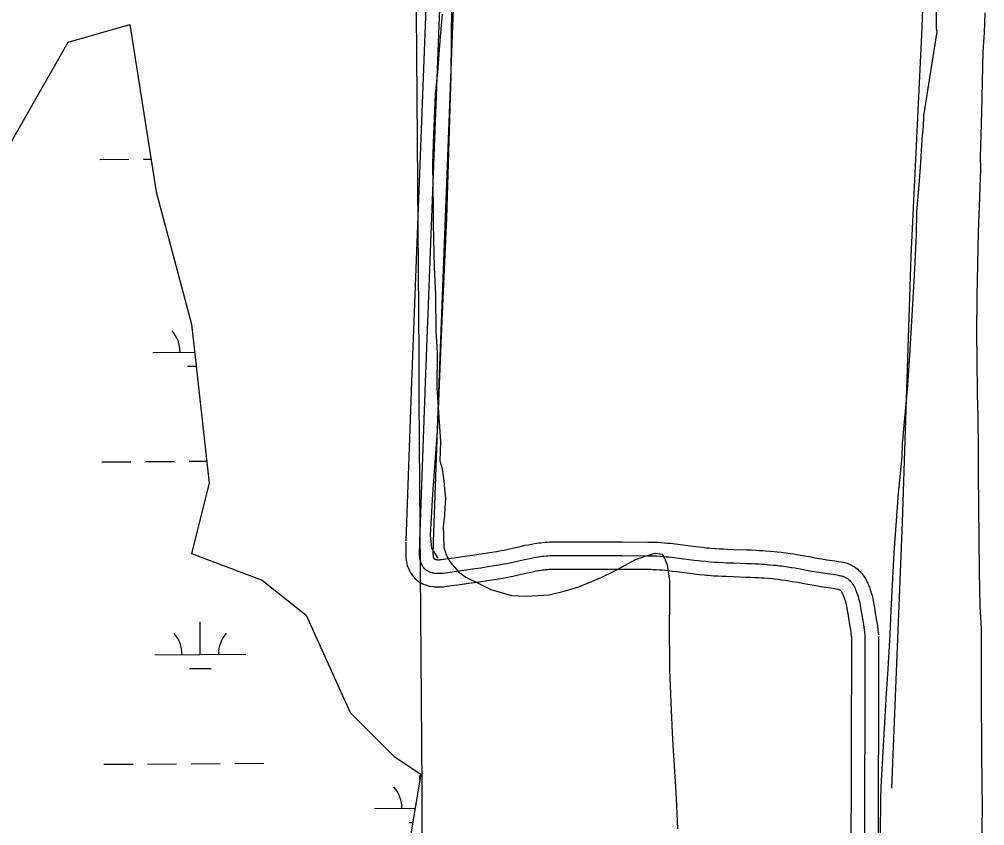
# Model space of a CAD drawing. Extents: x 3508733 to 3546731, y 546897 to 572481.
# Drawn here: x 3523017 to 3524079, y 553082 to 553969 of the extents above; entities that cross this region are included whole.
import ezdxf

# ---------------------------------------------------------------- set-up
doc = ezdxf.new("R2010")
doc.units = 0
for name, color, linetype in [('V-DTCH-CNTR', 7, 'Continuous'), ('V-GRID-MAJR', 7, 'Continuous'), ('V-ROAD-CNTR', 7, 'Continuous'), ('V-SITE-VEGE', 7, 'Continuous'), ('V-TOPO-SHOR', 7, 'Continuous'), ('V-WETL-SWMP', 7, 'Continuous')]:
    doc.layers.add(name, color=color, linetype=linetype)

msp = doc.modelspace()

# ---------------------------------------------------------------- linework, layer by layer
at = {"layer": 'V-DTCH-CNTR'}
msp.add_lwpolyline([(3523506.6, 554506.7), (3523505, 554445.6), (3523505.1, 554408.3), (3523501.6, 554347.1), (3523499.2, 554235.7), (3523493.3, 554062), (3523491.7, 553907.5), (3523487.1, 553750.3), (3523481.3, 553621.5), (3523477.2, 553520.9), (3523471.6, 553446.5), (3523469, 553401.5), (3523470.6, 553387.3), (3523477.6, 553376.1)], dxfattribs=at)
at = {"layer": 'V-GRID-MAJR'}
msp.add_spline([(3523465.4, 552368.2), (3523424.9, 558426), (3523384.3, 564486.9), (3523343.8, 570547.9), (3523343.8, 570551)], degree=3, dxfattribs=at)
at = {"layer": 'V-ROAD-CNTR'}
for points in [[(3523480.4, 554593.6), (3523480.2, 554511.3), (3523474.7, 554419.2), (3523465, 554000.8), (3523448.5, 553570), (3523442.4, 553395)], [(3523495.4, 554593.6), (3523495.2, 554510.8), (3523489.7, 554418.6), (3523480, 554000.3), (3523463.5, 553569.5), (3523457.4, 553394.5)], [(3523510.4, 554593.6), (3523510.2, 554510.3), (3523504.7, 554417.9), (3523495, 553999.9), (3523478.5, 553568.9), (3523472.4, 553393.9)], [(3523442.4, 553393.8), (3523442.4, 553392.4), (3523442.4, 553391.3), (3523442.4, 553390.1), (3523442.2, 553384.6), (3523442.2, 553382.2), (3523442.2, 553379.9), (3523442.3, 553377.7), (3523442.5, 553375.7), (3523442.7, 553373.9), (3523443, 553372.2), (3523443.3, 553370.8), (3523443.6, 553369.5), (3523444, 553368.2), (3523444.6, 553366.3), (3523445.2, 553364.7), (3523445.8, 553363.4), (3523446.6, 553361.7), (3523447.6, 553360), (3523448.5, 553358.6), (3523449.4, 553357.3), (3523450.4, 553356), (3523451.4, 553354.9), (3523452.4, 553353.9), (3523453.4, 553352.9), (3523454.4, 553352.1), (3523455.4, 553351.3), (3523456.4, 553350.6), (3523457.5, 553349.9), (3523459.2, 553348.9), (3523461, 553348), (3523462.7, 553347.3), (3523464.3, 553346.7), (3523465.7, 553346.2), (3523467.1, 553345.8), (3523468.3, 553345.5), (3523469.6, 553345.3), (3523471.6, 553344.9), (3523473.5, 553344.7), (3523475.1, 553344.6), (3523476.5, 553344.5), (3523478.7, 553344.5), (3523480.4, 553344.5), (3523481.8, 553344.6), (3523483.5, 553344.8), (3523485.2, 553345), (3523493, 553346), (3523499.7, 553346.9), (3523511.5, 553348.5), (3523520.4, 553349.8), (3523527, 553350.8), (3523537, 553352.4), (3523546.9, 553353.9), (3523549, 553354.3), (3523552.9, 553355), (3523556.5, 553355.8), (3523559.9, 553356.5), (3523566.1, 553357.9), (3523571.4, 553359.1), (3523575.9, 553360.1), (3523579.8, 553360.9), (3523583.2, 553361.6), (3523586.1, 553362.2), (3523588.6, 553362.6), (3523590.8, 553362.9), (3523592.6, 553363.2), (3523594.3, 553363.4), (3523595.6, 553363.6), (3523598.1, 553363.8), (3523600, 553363.9), (3523601.3, 553364), (3523603.3, 553364.1), (3523605.4, 553364.1), (3523628.6, 553364.1), (3523651.8, 553364), (3523680.1, 553364), (3523708.3, 553363.9), (3523710.3, 553363.9), (3523712.1, 553363.9), (3523714, 553363.8), (3523717.6, 553363.7), (3523721, 553363.4), (3523724.2, 553363.2), (3523727.2, 553362.9), (3523730.1, 553362.6), (3523735.5, 553362), (3523740.3, 553361.4)], [(3523457.4, 553394.5), (3523457.4, 553392.8), (3523457.4, 553391.2), (3523457.4, 553389.7), (3523457.2, 553384.2), (3523457.2, 553382.1), (3523457.2, 553380.3), (3523457.2, 553378.7), (3523457.4, 553377.3), (3523457.5, 553376.1), (3523457.7, 553375.1), (3523457.9, 553374.1), (3523458.1, 553373.3), (3523458.3, 553372.6), (3523458.7, 553371.4), (3523459.1, 553370.5), (3523459.4, 553369.8), (3523459.9, 553368.7), (3523460.5, 553367.7), (3523460.9, 553366.9), (3523461.4, 553366.3), (3523461.9, 553365.7), (3523462.4, 553365.1), (3523462.9, 553364.6), (3523463.4, 553364.1), (3523463.9, 553363.7), (3523464.4, 553363.3), (3523464.9, 553363), (3523465.4, 553362.6), (3523466.4, 553362.1), (3523467.3, 553361.6), (3523468.3, 553361.2), (3523469.2, 553360.9), (3523470, 553360.6), (3523470.8, 553360.4), (3523471.6, 553360.2), (3523472.3, 553360), (3523473.7, 553359.8), (3523475, 553359.6), (3523476, 553359.6), (3523477, 553359.5), (3523478.6, 553359.5), (3523479.8, 553359.5), (3523480.7, 553359.6), (3523482.1, 553359.7), (3523483.4, 553359.8), (3523491, 553360.8), (3523497.7, 553361.7), (3523509.4, 553363.4), (3523518.2, 553364.7), (3523524.8, 553365.6), (3523534.6, 553367.2), (3523544.5, 553368.7), (3523546.4, 553369.1), (3523550.1, 553369.8), (3523553.5, 553370.4), (3523556.7, 553371.1), (3523562.8, 553372.5), (3523568.1, 553373.7), (3523572.7, 553374.7), (3523576.8, 553375.6), (3523580.3, 553376.3), (3523583.4, 553376.9), (3523586.1, 553377.4), (3523588.5, 553377.8), (3523590.6, 553378.1), (3523592.5, 553378.3), (3523594.1, 553378.5), (3523596.9, 553378.8), (3523599, 553378.9), (3523600.6, 553379), (3523603, 553379.1), (3523605.4, 553379.1), (3523628.6, 553379.1), (3523651.8, 553379), (3523680.1, 553379), (3523708.3, 553378.9), (3523710.5, 553378.9), (3523712.5, 553378.9), (3523714.5, 553378.8), (3523718.4, 553378.6), (3523722.1, 553378.4), (3523725.5, 553378.1), (3523728.7, 553377.8), (3523731.7, 553377.5), (3523737.3, 553376.9), (3523742.2, 553376.3)], [(3523472.4, 553395.1), (3523472.4, 553393.1), (3523472.4, 553391.1), (3523472.4, 553389.3), (3523472.2, 553383.7), (3523472.2, 553382), (3523472.2, 553380.7), (3523472.2, 553379.7), (3523472.3, 553379), (3523472.4, 553378.4), (3523472.4, 553377.9), (3523472.5, 553377.5), (3523472.6, 553377.2), (3523472.6, 553377.1), (3523472.8, 553376.5), (3523472.9, 553376.2), (3523473, 553376.1), (3523473.2, 553375.7), (3523473.4, 553375.3), (3523473.4, 553375.3), (3523473.4, 553375.3), (3523473.4, 553375.3), (3523473.4, 553375.3), (3523473.4, 553375.4), (3523473.4, 553375.4), (3523473.4, 553375.4), (3523473.4, 553375.4), (3523473.4, 553375.3), (3523473.3, 553375.4), (3523473.5, 553375.3), (3523473.7, 553375.2), (3523473.8, 553375.1), (3523474.1, 553375), (3523474.3, 553375), (3523474.6, 553374.9), (3523474.9, 553374.8), (3523475.1, 553374.8), (3523475.8, 553374.6), (3523476.4, 553374.6), (3523477, 553374.5), (3523477.4, 553374.5), (3523478.5, 553374.5), (3523479.2, 553374.5), (3523479.7, 553374.6), (3523480.6, 553374.6), (3523481.5, 553374.7), (3523489, 553375.7), (3523495.6, 553376.6), (3523507.3, 553378.2), (3523516, 553379.5), (3523522.5, 553380.5), (3523532.3, 553382), (3523542, 553383.5), (3523543.8, 553383.8), (3523547.2, 553384.5), (3523550.5, 553385.1), (3523553.5, 553385.8), (3523559.5, 553387.1), (3523564.8, 553388.3), (3523569.5, 553389.4), (3523573.7, 553390.3), (3523577.4, 553391), (3523580.7, 553391.7), (3523583.7, 553392.2), (3523586.3, 553392.6), (3523588.6, 553392.9), (3523590.6, 553393.2), (3523592.5, 553393.4), (3523595.6, 553393.7), (3523598, 553393.9), (3523599.9, 553394), (3523602.6, 553394.1), (3523605.3, 553394.1), (3523628.6, 553394.1), (3523651.9, 553394), (3523680.1, 553394), (3523708.4, 553393.9), (3523710.7, 553393.9), (3523712.9, 553393.9), (3523715.1, 553393.8), (3523719.3, 553393.6), (3523723.1, 553393.4), (3523726.7, 553393.1), (3523730.1, 553392.8), (3523733.2, 553392.5), (3523739, 553391.8), (3523744, 553391.2)], [(3523744.1, 553391.2), (3523761.2, 553389), (3523765.4, 553388.5), (3523768.5, 553388.1), (3523773.1, 553387.6), (3523775.4, 553387.4), (3523777.7, 553387.2), (3523782.6, 553386.9), (3523787.2, 553386.6), (3523791.6, 553386.3), (3523795.7, 553386.1), (3523803.5, 553385.8), (3523817.3, 553385.4), (3523822.5, 553385.2), (3523827.1, 553384.9), (3523831.2, 553384.7), (3523834.8, 553384.5), (3523837.9, 553384.3), (3523843.4, 553383.9), (3523847.5, 553383.6), (3523850.7, 553383.3), (3523855.3, 553382.7), (3523857.7, 553382.4), (3523860.1, 553382.1), (3523864.8, 553381.4), (3523868.9, 553380.8), (3523872.4, 553380.2), (3523878.5, 553379.1), (3523887.5, 553377.5), (3523891.9, 553376.7), (3523896.3, 553375.9), (3523899.5, 553375.4), (3523905.2, 553374.5), (3523914.1, 553373.2), (3523918.6, 553372.5), (3523923.3, 553371.7), (3523924.4, 553371.5), (3523926.4, 553371), (3523928.3, 553370.3), (3523930.1, 553369.6), (3523931.6, 553368.9), (3523933.1, 553368.2), (3523934.3, 553367.4), (3523935.5, 553366.7), (3523936.6, 553366), (3523937.6, 553365.2), (3523939.2, 553363.9), (3523940.6, 553362.6), (3523941.8, 553361.4), (3523942.8, 553360.4), (3523943.7, 553359.3), (3523944.9, 553357.7), (3523945.9, 553356.4), (3523946.6, 553355.3), (3523947.6, 553353.8), (3523948.4, 553352.2), (3523949.4, 553350.3), (3523950.2, 553348.6), (3523950.9, 553347), (3523951.5, 553345.5), (3523952.1, 553344.1), (3523952.6, 553342.7), (3523953.4, 553340.3), (3523954, 553338.2), (3523954.6, 553336.3), (3523955, 553334.7), (3523955.7, 553331.9), (3523956.1, 553329.8), (3523956.7, 553326.8), (3523957.2, 553323.9), (3523958.5, 553316), (3523959.5, 553310.1), (3523960.3, 553305.5), (3523960.8, 553302.1), (3523961.5, 553296.9), (3523961.8, 553294.2), (3523962.1, 553291.7)], [(3523742.2, 553376.3), (3523759.3, 553374.1), (3523763.6, 553373.6), (3523766.8, 553373.2), (3523771.6, 553372.7), (3523774.1, 553372.5), (3523776.5, 553372.3), (3523781.6, 553371.9), (3523786.3, 553371.6), (3523790.8, 553371.4), (3523795, 553371.2), (3523802.9, 553370.9), (3523816.7, 553370.4), (3523821.9, 553370.2), (3523826.4, 553370), (3523830.4, 553369.8), (3523833.9, 553369.6), (3523836.9, 553369.4), (3523842.2, 553369), (3523846.2, 553368.6), (3523849.1, 553368.3), (3523853.6, 553367.8), (3523855.8, 553367.6), (3523858, 553367.3), (3523862.5, 553366.6), (3523866.4, 553366), (3523869.9, 553365.4), (3523875.8, 553364.3), (3523884.8, 553362.7), (3523889.3, 553361.9), (3523893.8, 553361.1), (3523897.1, 553360.6), (3523903, 553359.7), (3523911.8, 553358.4), (3523916.2, 553357.7), (3523920.6, 553356.9), (3523921.1, 553356.8), (3523922.2, 553356.5), (3523923.3, 553356.2), (3523924.2, 553355.8), (3523925, 553355.4), (3523925.8, 553355), (3523926.6, 553354.6), (3523927.2, 553354.2), (3523927.8, 553353.8), (3523928.4, 553353.4), (3523929.4, 553352.5), (3523930.3, 553351.8), (3523931, 553351), (3523931.6, 553350.4), (3523932.1, 553349.8), (3523933, 553348.7), (3523933.6, 553347.9), (3523934, 553347.2), (3523934.6, 553346.2), (3523935.2, 553345.2), (3523935.9, 553343.8), (3523936.5, 553342.4), (3523937.1, 553341.1), (3523937.6, 553339.9), (3523938, 553338.8), (3523938.4, 553337.7), (3523939.1, 553335.7), (3523939.7, 553333.9), (3523940.1, 553332.4), (3523940.5, 553331), (3523941, 553328.6), (3523941.4, 553326.8), (3523941.9, 553324.1), (3523942.4, 553321.4), (3523943.7, 553313.5), (3523944.7, 553307.6), (3523945.4, 553303.2), (3523945.9, 553299.9), (3523946.6, 553294.9), (3523946.9, 553292.4), (3523947.2, 553289.9)], [(3523740.2, 553361.4), (3523757.4, 553359.2), (3523761.8, 553358.7), (3523765.2, 553358.3), (3523770.2, 553357.8), (3523772.7, 553357.5), (3523775.3, 553357.3), (3523780.6, 553356.9), (3523785.5, 553356.6), (3523790.1, 553356.4), (3523794.4, 553356.2), (3523802.4, 553355.9), (3523816.2, 553355.4), (3523821.3, 553355.2), (3523825.7, 553355), (3523829.6, 553354.8), (3523833, 553354.6), (3523835.9, 553354.4), (3523841, 553354), (3523844.8, 553353.7), (3523847.6, 553353.4), (3523851.8, 553352.9), (3523853.9, 553352.7), (3523855.9, 553352.4), (3523860.2, 553351.8), (3523864, 553351.2), (3523867.3, 553350.6), (3523873.2, 553349.6), (3523882.2, 553347.9), (3523886.7, 553347.1), (3523891.3, 553346.3), (3523894.8, 553345.8), (3523900.8, 553344.8), (3523909.5, 553343.5), (3523913.8, 553342.9), (3523917.9, 553342.2), (3523917.9, 553342.2), (3523918.1, 553342.1), (3523918.2, 553342.1), (3523918.3, 553342), (3523918.5, 553342), (3523918.6, 553341.9), (3523918.8, 553341.8), (3523918.9, 553341.7), (3523919.1, 553341.6), (3523919.2, 553341.5), (3523919.6, 553341.2), (3523919.9, 553340.9), (3523920.2, 553340.6), (3523920.4, 553340.4), (3523920.6, 553340.2), (3523921, 553339.7), (3523921.2, 553339.4), (3523921.3, 553339.2), (3523921.6, 553338.7), (3523921.9, 553338.2), (3523922.4, 553337.2), (3523922.9, 553336.2), (3523923.3, 553335.2), (3523923.7, 553334.3), (3523924, 553333.4), (3523924.3, 553332.7), (3523924.8, 553331.1), (3523925.3, 553329.7), (3523925.6, 553328.4), (3523925.9, 553327.4), (3523926.4, 553325.3), (3523926.7, 553323.8), (3523927.2, 553321.4), (3523927.6, 553318.8), (3523929, 553311), (3523929.9, 553305.2), (3523930.6, 553300.9), (3523931.1, 553297.7), (3523931.8, 553292.9), (3523932.1, 553290.6), (3523932.3, 553288.2)], [(3523932.2, 553290), (3523931.6, 553030.9), (3523910.1, 552673.4), (3523906.8, 552634.9)], [(3523947.2, 553289.9), (3523946.6, 553030.4), (3523925, 552672.4), (3523913.6, 552536)], [(3523962.2, 553289.9), (3523961.6, 553030), (3523940, 552671.3), (3523937.1, 552636.3)]]:
    msp.add_lwpolyline(points, dxfattribs=at)
at = {"layer": 'V-SITE-VEGE'}
for p, q in [((3523482.2, 553974.5), (3523480, 553949.7)), ((3523480, 553949.7), (3523477, 553911.2)), ((3523477, 553911.2), (3523474.7, 553886.1)), ((3523474.7, 553886.1), (3523472.7, 553842.1)), ((3523472.7, 553842.1), (3523471.8, 553809.8)), ((3523471.8, 553809.8), (3523472.5, 553759.9)), ((3523472.5, 553759.9), (3523472.4, 553743.4)), ((3523472.4, 553743.4), (3523473.4, 553695.9)), ((3523473.4, 553695.9), (3523474.9, 553666)), ((3523474.9, 553666), (3523475.3, 553626.7)), ((3523475.3, 553626.7), (3523476.9, 553602)), ((3523476.9, 553602), (3523476.6, 553563.4)), ((3523476.6, 553563.4), (3523480.3, 553504.6)), ((3523480.3, 553504.6), (3523479.8, 553483.3)), ((3523479.8, 553483.3), (3523481.8, 553476)), ((3523481.8, 553476), (3523483.2, 553469.1)), ((3523483.2, 553469.1), (3523484.2, 553461.2)), ((3523484.2, 553461.2), (3523484.5, 553456.4)), ((3523484.5, 553456.4), (3523485.4, 553449.2)), ((3523485.4, 553449.2), (3523486.1, 553442.3)), ((3523486.1, 553442.3), (3523485.3, 553431.6)), ((3523484.9, 553423.4), (3523483.5, 553410.6)), ((3523485.3, 553431.6), (3523484.9, 553423.4)), ((3523483.5, 553410.6), (3523483.7, 553401.3)), ((3523483.7, 553401.3), (3523484, 553387.9)), ((3523484, 553387.9), (3523487, 553379)), ((3523707.9, 553379.2), (3523716.5, 553381.5)), ((3523716.5, 553381.5), (3523724.1, 553380.4)), ((3523724.1, 553380.4), (3523726.8, 553376.3)), ((3523487, 553379), (3523491.4, 553371.4)), ((3523491.4, 553371.4), (3523500.3, 553361)), ((3523672.3, 553362.2), (3523694.8, 553374.8)), ((3523694.8, 553374.8), (3523707.9, 553379.2)), ((3523726.8, 553376.3), (3523729.8, 553368.7)), ((3523500.3, 553361), (3523508.2, 553355.4)), ((3523656.5, 553354.4), (3523672.3, 553362.2)), ((3523729.8, 553368.7), (3523732.1, 553351.1)), ((3523508.2, 553355.4), (3523523.3, 553347.8)), ((3523523.3, 553347.8), (3523536, 553341.8)), ((3523632.6, 553344.6), (3523656.5, 553354.4)), ((3523732.1, 553351.1), (3523732.4, 553336)), ((3523536, 553341.8), (3523558.6, 553335.1)), ((3523599.9, 553335.9), (3523616.4, 553339.9)), ((3523616.4, 553339.9), (3523632.6, 553344.6)), ((3523558.6, 553335.1), (3523574.8, 553334.3)), ((3523574.8, 553334.3), (3523599.9, 553335.9)), ((3523732.4, 553336), (3523732, 553291.6)), ((3523732, 553291.6), (3523732.2, 553268.6)), ((3523732.2, 553268.6), (3523732.1, 553253.8)), ((3523732.1, 553253.8), (3523733.6, 553217.3)), ((3523733.6, 553217.3), (3523735.7, 553176.3)), ((3523735.7, 553176.3), (3523739.1, 553118.9)), ((3523739.1, 553118.9), (3523740.3, 553095.5)), ((3523740.3, 553095.5), (3523740.9, 553078.3))]:
    msp.add_line(p, q, dxfattribs=at)
for points in [[(3523964.3, 553071.8), (3523964.7, 553111.7), (3523964.9, 553124.8), (3523970.7, 553227.2), (3523972.5, 553254), (3523975, 553292.5), (3523975.8, 553318.7), (3523979.4, 553381.9), (3523984.1, 553447.5), (3523988, 553487.7), (3523988.6, 553501.8), (3523994.3, 553566), (3523996.8, 553604.9), (3524001.9, 553693.9), (3524003.7, 553732.7), (3524004.1, 553757.1), (3524007.2, 553791.2), (3524008.6, 553811.4), (3524010.1, 553837.2), (3524011.4, 553850.9), (3524012, 553862.6), (3524026.5, 553955.3), (3524025.8, 553958), (3524025.8, 553993.8)], [(3524078.8, 553975.9), (3524078.1, 553954.3), (3524076.6, 553933), (3524075.4, 553866.6), (3524073.7, 553817.4), (3524074.2, 553804.3), (3524072.7, 553763.1), (3524071.8, 553735.2), (3524070.1, 553664), (3524069.7, 553622.4), (3524070.2, 553595.9), (3524070.5, 553556.3), (3524071.1, 553531.5), (3524071.7, 553494), (3524071.6, 553469.3), (3524072.6, 553361.2), (3524073.6, 553323.7), (3524074.9, 553298.5), (3524074.8, 553258.6), (3524075, 553229.7), (3524075.4, 553160.2), (3524075.9, 553100.3), (3524074.9, 553042.9)]]:
    msp.add_lwpolyline(points, dxfattribs=at)
at = {"layer": 'V-TOPO-SHOR'}
msp.add_lwpolyline([(3523976.8, 553123.3), (3523988.5, 553415.4), (3523998, 553708.5), (3524009.9, 553959.6), (3524018.9, 554212.4), (3524021, 554320), (3524027.4, 554370.1), (3524046.4, 554367.5)], dxfattribs=at)
at = {"layer": 'V-WETL-SWMP'}
for p, q in [((3523105.8, 553814.7), (3523137.8, 553814.9)), ((3523153.8, 553815), (3523162.2, 553815.1)), ((3523164.1, 553602.5), (3523210.1, 553602.8)), ((3523202.2, 553587.3), (3523211.8, 553587.4)), ((3523108.1, 553482.1), (3523140.1, 553482.3)), ((3523156.1, 553482.4), (3523188.1, 553482.6)), ((3523204.1, 553482.7), (3523223.4, 553482.8)), ((3523216.4, 553270.2), (3523216.1, 553306.2)), ((3523166.4, 553269.8), (3523266.4, 553270.5)), ((3523204.5, 553254.7), (3523228.5, 553254.8)), ((3523110.4, 553149.4), (3523142.4, 553149.6)), ((3523158.4, 553149.7), (3523190.4, 553149.9)), ((3523206.4, 553150), (3523238.4, 553150.3)), ((3523254.4, 553150.4), (3523286.4, 553150.6)), ((3523457.8, 553132.6), (3523457.8, 553137)), ((3523408, 553100.7), (3523452.5, 553101)), ((3523446.1, 553085.5), (3523450, 553085.5))]:
    msp.add_line(p, q, dxfattribs=at)
msp.add_lwpolyline([(3522993.4, 553808.1), (3523071, 553943.9), (3523138.9, 553963.3), (3523167.9, 553779), (3523206.7, 553633.4), (3523226.1, 553458.8), (3523206.7, 553381.2), (3523284.3, 553352.1), (3523332.8, 553313.3), (3523381.2, 553206.5), (3523429.7, 553158), (3523458.8, 553138.6), (3523439.4, 553022.2), (3523429.7, 552905.8), (3523352.1, 552847.5), (3523294, 552857.2), (3522033.6, 553041.6)], dxfattribs=at)
for centre, start, end in [((3523158.9, 553602.9), 359.6198, 41.1635), ((3523161.1, 553270.3), 359.6198, 41.1635), ((3523271.6, 553271), 139.6198, 181.1635), ((3523402.8, 553101.1), 359.6198, 41.1635)]:
    msp.add_arc(centre, 35.2, start, end, dxfattribs=at)

doc.saveas('drawing.dxf')
